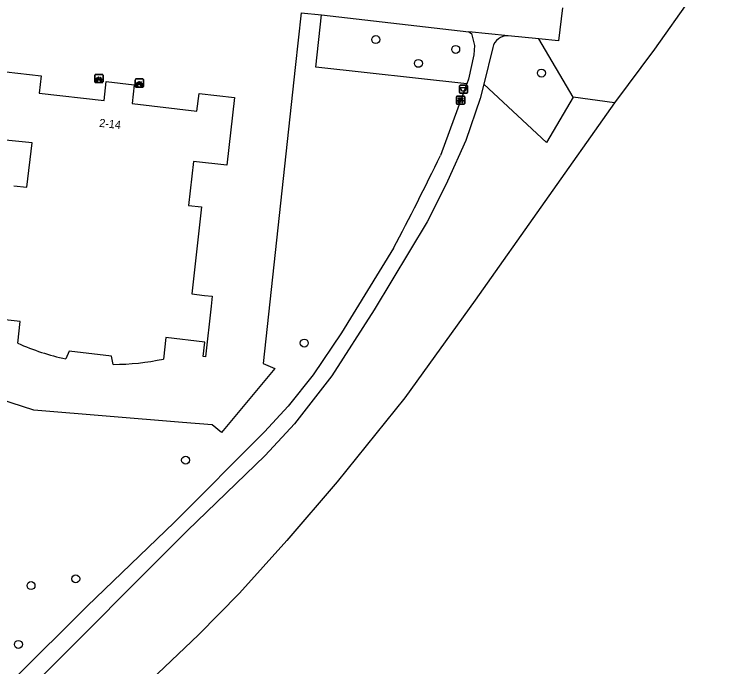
# Model space of a CAD drawing. Extents: x 161928 to 163055, y 386475 to 387428.
# Drawn here: x 162762.7 to 162850.4, y 387002.4 to 387082.9 of the extents above; entities that cross this region are included whole.
import ezdxf

# ---------------------------------------------------------------- set-up
doc = ezdxf.new("R2010")
doc.units = 0
for name, color, linetype in [('IMGEO_Afvalbak', 7, 'Continuous'), ('IMGEO_Bank', 7, 'Continuous'), ('IMGEO_Boom', 7, 'Continuous'), ('IMGEO_Fietsenrek', 7, 'Continuous'), ('IMGEO_Groenvoorziening', 7, 'Continuous'), ('IMGEO_Meer_plas_ven_vijver', 7, 'Continuous'), ('IMGEO_Pand', 7, 'Continuous'), ('IMGEO_Pand_nummerreeks', 7, 'Continuous'), ('IMGEO_Voetpad_halfverhard', 7, 'Continuous'), ('IMGEO_Voetpad_open', 7, 'Continuous')]:
    doc.layers.add(name, color=color, linetype=linetype)

msp = doc.modelspace()

# ---------------------------------------------------------------- linework, layer by layer
at = {"layer": 'IMGEO_Afvalbak'}
for p, q in [((162817.634, 387073.29), (162817.634, 387074.09)), ((162817.634, 387074.09), (162817.634, 387073.29)), ((162817.734, 387074.19), (162818.524, 387074.19)), ((162818.524, 387074.19), (162817.734, 387074.19)), ((162818.624, 387074.09), (162818.624, 387073.29)), ((162818.624, 387073.29), (162818.624, 387074.09)), ((162818.524, 387073.19), (162817.734, 387073.19)), ((162817.734, 387073.19), (162818.524, 387073.19))]:
    msp.add_line(p, q, dxfattribs=at)
msp.add_lwpolyline([(162817.777, 387073.904), (162818.481, 387073.904), (162818.332, 387073.434), (162817.926, 387073.434), (162817.777, 387073.904)], dxfattribs=at)
for centre, start, end in [((162817.734, 387074.09), 90, 180), ((162817.734, 387074.09), 90, 180), ((162818.524, 387074.09), 0, 90), ((162818.524, 387074.09), 360, 90), ((162817.734, 387073.29), 180, 270), ((162817.734, 387073.29), 180, 270), ((162818.524, 387073.29), 270, 0), ((162818.524, 387073.29), 270, 0)]:
    msp.add_arc(centre, 0.1, start, end, dxfattribs=at)
at = {"layer": 'IMGEO_Bank'}
for p, q in [((162817.276, 387071.914), (162817.276, 387072.755)), ((162817.276, 387072.755), (162817.276, 387071.914)), ((162817.351, 387072.839), (162818.192, 387072.839)), ((162818.192, 387072.839), (162817.351, 387072.839)), ((162818.276, 387072.764), (162818.276, 387071.923)), ((162818.276, 387071.923), (162818.276, 387072.764)), ((162817.973, 387072.237), (162817.58, 387072.237)), ((162817.585, 387072.345), (162817.585, 387072.451)), ((162817.629, 387072.451), (162817.629, 387072.345)), ((162817.917, 387072.457), (162817.635, 387072.457)), ((162817.635, 387072.339), (162817.917, 387072.339)), ((162817.923, 387072.345), (162817.923, 387072.451)), ((162817.967, 387072.451), (162817.967, 387072.345)), ((162818.201, 387071.839), (162817.36, 387071.839)), ((162817.36, 387071.839), (162818.201, 387071.839))]:
    msp.add_line(p, q, dxfattribs=at)
for points in [[(162817.523, 387072.237), (162817.381, 387072.237), (162817.493, 387072.339), (162817.579, 387072.339)], [(162817.579, 387072.457), (162817.493, 387072.457), (162817.493, 387072.618), (162818.056, 387072.618), (162818.056, 387072.457), (162817.973, 387072.457)], [(162817.573, 387072.23), (162817.573, 387072.023), (162817.53, 387072.023), (162817.53, 387072.23)], [(162817.973, 387072.339), (162818.056, 387072.339), (162818.168, 387072.237), (162818.029, 387072.237)], [(162818.023, 387072.23), (162818.023, 387072.023), (162817.979, 387072.023), (162817.979, 387072.23)]]:
    msp.add_lwpolyline(points, dxfattribs=at)
for centre, radius, start, end in [((162817.354, 387072.761), 0.0779, 92.4484, 184.28452), ((162817.354, 387072.761), 0.0779, 92.4484, 184.28452), ((162818.198, 387072.761), 0.0779, 2.4484, 94.28452), ((162818.198, 387072.761), 0.0779, 2.4484, 94.28452), ((162817.354, 387071.917), 0.0779, 182.4484, 274.28452), ((162817.354, 387071.917), 0.0779, 182.4484, 274.28452), ((162817.523, 387072.23), 0.00671, 2.89567, 87.10433), ((162817.58, 387072.23), 0.00671, 92.89567, 177.10433), ((162817.578, 387072.45), 0.00671, 2.89567, 87.10433), ((162817.578, 387072.346), 0.00671, 272.89567, 357.10433), ((162817.635, 387072.45), 0.00671, 92.89567, 177.10433), ((162817.635, 387072.346), 0.00671, 182.89567, 267.10433), ((162817.917, 387072.45), 0.00671, 2.89567, 87.10433), ((162817.917, 387072.346), 0.00671, 272.89567, 357.10433), ((162817.974, 387072.45), 0.00671, 92.89567, 177.10433), ((162817.974, 387072.346), 0.00671, 182.89567, 267.10433), ((162817.972, 387072.23), 0.00671, 2.89567, 87.10433), ((162818.029, 387072.23), 0.00671, 92.89567, 177.10433), ((162818.198, 387071.917), 0.0779, 272.4484, 4.28452), ((162818.198, 387071.917), 0.0779, 272.4484, 4.28452)]:
    msp.add_arc(centre, radius, start, end, dxfattribs=at)
at = {"layer": 'IMGEO_Boom'}
for centre in [(162807.311, 387079.811), (162817.167, 387078.595), (162812.563, 387076.877), (162827.747, 387075.672), (162798.488, 387042.367), (162783.844, 387027.926), (162770.301, 387013.287), (162764.779, 387012.455), (162763.229, 387005.199)]:
    msp.add_circle(centre, 0.489, dxfattribs=at)
at = {"layer": 'IMGEO_Fietsenrek'}
for p, q in [((162772.659, 387074.581), (162772.659, 387075.422)), ((162772.659, 387075.422), (162772.659, 387074.581)), ((162772.734, 387075.506), (162773.575, 387075.506)), ((162773.575, 387075.506), (162772.734, 387075.506)), ((162773.659, 387075.431), (162773.659, 387074.59)), ((162773.659, 387074.59), (162773.659, 387075.431)), ((162773.584, 387074.506), (162772.743, 387074.506)), ((162772.743, 387074.506), (162773.584, 387074.506)), ((162772.786, 387074.59), (162772.825, 387074.75)), ((162772.82, 387074.59), (162772.786, 387074.59)), ((162772.855, 387074.738), (162772.82, 387074.59)), ((162772.897, 387074.762), (162772.896, 387074.766)), ((162772.938, 387074.59), (162772.904, 387074.732)), ((162772.928, 387074.773), (162772.929, 387074.766)), ((162772.936, 387074.736), (162772.971, 387074.59)), ((162772.971, 387074.59), (162772.938, 387074.59)), ((162773.346, 387075.055), (162773.382, 387074.96)), ((162777.647, 387074.023), (162777.647, 387074.864)), ((162777.647, 387074.864), (162777.647, 387074.023)), ((162777.722, 387074.948), (162778.563, 387074.948)), ((162778.563, 387074.948), (162777.722, 387074.948)), ((162778.647, 387074.873), (162778.647, 387074.032)), ((162778.647, 387074.032), (162778.647, 387074.873)), ((162778.572, 387073.948), (162777.731, 387073.948)), ((162777.731, 387073.948), (162778.572, 387073.948)), ((162777.774, 387074.032), (162777.813, 387074.192)), ((162777.808, 387074.032), (162777.774, 387074.032)), ((162777.843, 387074.18), (162777.808, 387074.032)), ((162777.885, 387074.204), (162777.884, 387074.208)), ((162777.926, 387074.032), (162777.892, 387074.174)), ((162777.916, 387074.215), (162777.917, 387074.208)), ((162777.924, 387074.178), (162777.959, 387074.032)), ((162777.959, 387074.032), (162777.926, 387074.032)), ((162778.334, 387074.497), (162778.37, 387074.402))]:
    msp.add_line(p, q, dxfattribs=at)
for points in [[(162772.993, 387074.98), (162772.941, 387074.89), (162772.901, 387074.865), (162772.902, 387074.912), (162772.957, 387075.006)], [(162772.972, 387075.032), (162773.067, 387075.196), (162773.153, 387075.182), (162773.155, 387075.173), (162773.099, 387075.162), (162773.072, 387075.117), (162773.328, 387075.076)], [(162773.268, 387074.788), (162773.218, 387074.788), (162773.027, 387075.039), (162773.008, 387075.007)], [(162773.315, 387075.051), (162773.058, 387075.092), (162773.041, 387075.063), (162773.208, 387074.843), (162773.315, 387075.051)], [(162773.363, 387074.953), (162773.333, 387075.03), (162773.224, 387074.812), (162773.267, 387074.812)], [(162773.297, 387074.812), (162773.417, 387074.811), (162773.373, 387074.925)], [(162773.393, 387074.932), (162773.448, 387074.787), (162773.298, 387074.787)], [(162773.328, 387075.076), (162773.353, 387075.125), (162773.347, 387075.129), (162773.324, 387075.133), (162773.312, 387075.14), (162773.311, 387075.143), (162773.313, 387075.148), (162773.408, 387075.133), (162773.41, 387075.123), (162773.4, 387075.11), (162773.388, 387075.104), (162773.374, 387075.11), (162773.346, 387075.055)], [(162777.96, 387074.474), (162778.055, 387074.638), (162778.141, 387074.624), (162778.143, 387074.615), (162778.087, 387074.604), (162778.06, 387074.559), (162778.316, 387074.518)], [(162778.303, 387074.493), (162778.046, 387074.534), (162778.029, 387074.505), (162778.196, 387074.285), (162778.303, 387074.493)], [(162778.316, 387074.518), (162778.341, 387074.567), (162778.335, 387074.571), (162778.312, 387074.575), (162778.3, 387074.582), (162778.299, 387074.585), (162778.301, 387074.59), (162778.396, 387074.575), (162778.398, 387074.565), (162778.388, 387074.552), (162778.376, 387074.546), (162778.362, 387074.552), (162778.334, 387074.497)], [(162777.981, 387074.422), (162777.929, 387074.332), (162777.889, 387074.307), (162777.89, 387074.354), (162777.945, 387074.448)], [(162778.256, 387074.23), (162778.206, 387074.23), (162778.015, 387074.481), (162777.996, 387074.449)], [(162778.351, 387074.395), (162778.321, 387074.472), (162778.212, 387074.254), (162778.255, 387074.254)], [(162778.285, 387074.254), (162778.405, 387074.253), (162778.361, 387074.367)], [(162778.381, 387074.374), (162778.436, 387074.229), (162778.286, 387074.229)]]:
    msp.add_lwpolyline(points, dxfattribs=at)
for centre, radius, start, end in [((162772.737, 387075.428), 0.0779, 92.4484, 184.28452), ((162772.737, 387075.428), 0.0779, 92.4484, 184.28452), ((162773.581, 387075.428), 0.0779, 2.4484, 94.28452), ((162773.581, 387075.428), 0.0779, 2.4484, 94.28452), ((162772.737, 387074.584), 0.0779, 182.4484, 274.28452), ((162772.737, 387074.584), 0.0779, 182.4484, 274.28452), ((162772.899, 387074.891), 0.159, 62.67661, 242.13685), ((162772.899, 387074.891), 0.129, 63.31916, 238.90302), ((162772.879, 387074.762), 0.0499, 12.8025, 158.69338), ((162772.899, 387074.891), 0.159, 253.99666, 271.78671), ((162772.879, 387074.762), 0.0174, 12.8025, 163.45023), ((162772.899, 387074.891), 0.129, 253.41502, 269.02044), ((162772.899, 387074.891), 0.129, 283.60429, 43.43025), ((162772.899, 387074.891), 0.159, 283.5766, 46.60424), ((162773.426, 387074.807), 0.159, 113.3408, 178.32165), ((162773.426, 387074.807), 0.159, 187.0065, 105.77075), ((162773.426, 387074.807), 0.129, 113.92302, 177.95563), ((162773.426, 387074.807), 0.129, 188.67146, 104.58832), ((162773.581, 387074.584), 0.0779, 272.4484, 4.28452), ((162773.581, 387074.584), 0.0779, 272.4484, 4.28452), ((162777.725, 387074.87), 0.0779, 92.4484, 184.28452), ((162777.725, 387074.87), 0.0779, 92.4484, 184.28452), ((162778.569, 387074.87), 0.0779, 2.4484, 94.28452), ((162778.569, 387074.87), 0.0779, 2.4484, 94.28452), ((162777.725, 387074.026), 0.0779, 182.4484, 274.28452), ((162777.725, 387074.026), 0.0779, 182.4484, 274.28452), ((162777.887, 387074.333), 0.159, 62.67661, 242.13685), ((162777.887, 387074.333), 0.129, 63.31916, 238.90302), ((162777.867, 387074.204), 0.0499, 12.8025, 158.69338), ((162777.887, 387074.333), 0.159, 253.99666, 271.78671), ((162777.867, 387074.204), 0.0174, 12.8025, 163.45023), ((162777.887, 387074.333), 0.129, 253.41502, 269.02044), ((162777.887, 387074.333), 0.129, 283.60429, 43.43025), ((162777.887, 387074.333), 0.159, 283.5766, 46.60424), ((162778.414, 387074.249), 0.159, 113.3408, 178.32165), ((162778.414, 387074.249), 0.159, 187.0065, 105.77075), ((162778.414, 387074.249), 0.129, 113.92302, 177.95563), ((162778.414, 387074.249), 0.129, 188.67146, 104.58832), ((162778.569, 387074.026), 0.0779, 272.4484, 4.28452), ((162778.569, 387074.026), 0.0779, 272.4484, 4.28452)]:
    msp.add_arc(centre, radius, start, end, dxfattribs=at)
at = {"layer": 'IMGEO_Groenvoorziening'}
for points in [[(162798.111, 387083.112), (162797.378, 387076.371), (162793.403, 387039.835), (162794.847, 387039.225), (162788.283, 387031.326), (162787.129, 387032.285), (162783.462, 387032.587), (162765.128, 387034.098), (162752.769, 387038.09), (162753.097, 387040.852), (162754.399, 387051.81)], [(162818.536, 387074.37), (162799.897, 387076.415), (162800.596, 387082.842)], [(162831.655, 387072.721), (162827.43, 387079.9)], [(162831.655, 387072.721), (162828.362, 387067.103), (162820.657, 387074.3)], [(162836.77, 387071.986), (162831.655, 387072.721)]]:
    msp.add_lwpolyline(points, dxfattribs=at)
at = {"layer": 'IMGEO_Meer_plas_ven_vijver'}
for points in [[(162850.362, 387090.957), (162846.172, 387085), (162841.677, 387078.611), (162836.77, 387071.986)], [(162836.77, 387071.986), (162819.577, 387047.644), (162810.913, 387035.635), (162802.565, 387025.258), (162796.356, 387018.029), (162790.483, 387011.532), (162785.423, 387006.365), (162778.747, 387000.003)]]:
    msp.add_lwpolyline(points, dxfattribs=at)
at = {"layer": 'IMGEO_Pand'}
for points in [[(162761.698, 387075.839), (162766.012, 387075.349), (162765.765, 387073.218), (162773.787, 387072.284), (162774.066, 387074.618), (162777.521, 387074.213), (162777.261, 387071.914), (162785.245, 387070.965), (162785.528, 387073.157), (162789.875, 387072.659), (162788.944, 387064.297), (162784.812, 387064.762), (162784.225, 387059.342), (162785.806, 387059.157), (162784.624, 387048.427), (162786.165, 387048.255), (162787.139, 387048.147), (162787.006, 387046.939), (162786.32, 387040.687), (162786.018, 387040.719), (162786.206, 387042.471), (162781.422, 387043.054), (162781.117, 387040.392)], [(162762.668, 387061.788), (162764.282, 387061.6), (162764.904, 387067.053), (162760.769, 387067.488)], [(162763.157, 387042.366), (162763.443, 387045.028), (162758.635, 387045.563)], [(162774.894, 387039.746), (162774.703, 387040.755), (162769.485, 387041.379), (162769.066, 387040.436)]]:
    msp.add_lwpolyline(points, dxfattribs=at)
for centre, radius, start, end in [((162774.224, 387066.239), 26.314, 245.12848, 258.69533), ((162774.813, 387070.819), 31.073, 270.14864, 281.70448)]:
    msp.add_arc(centre, radius, start, end, dxfattribs=at)
at = {"layer": 'IMGEO_Voetpad_halfverhard'}
for points in [[(162818.79, 387080.779), (162819.119, 387080.547), (162819.474, 387079.059), (162819.409, 387077.921), (162818.752, 387074.923), (162818.536, 387074.37)], [(162821.754, 387078.826), (162820.657, 387074.3)], [(162820.657, 387074.3), (162820.174, 387072.554), (162818.397, 387067.362), (162816.164, 387062.349), (162813.925, 387057.865), (162813.631, 387057.321), (162807.092, 387046.491), (162801.899, 387038.328), (162797.297, 387032.426), (162793.667, 387028.499), (162784.047, 387019.222), (162764.875, 387000.002), (162732.493, 386967.738)], [(162818.536, 387074.37), (162818.5, 387074.278), (162815.275, 387065.51)], [(162809.51, 387054.063), (162803.095, 387043.649), (162799.565, 387038.456), (162796.492, 387034.581), (162793.561, 387031.419), (162782.428, 387020.251), (162771.704, 387009.933), (162762.672, 387000.932)]]:
    msp.add_lwpolyline(points, dxfattribs=at)
for centre, radius, start, end in [((162823.517, 387078.483), 1.796, 85.51238, 168.9939), ((162499.106, 387217.566), 350.833, 332.22238, 334.31565)]:
    msp.add_arc(centre, radius, start, end, dxfattribs=at)
at = {"layer": 'IMGEO_Voetpad_open'}
for points in [[(162830.325, 387083.716), (162829.866, 387079.658), (162827.43, 387079.9)], [(162798.111, 387083.112), (162800.596, 387082.842)], [(162800.596, 387082.842), (162818.79, 387080.779)], [(162823.658, 387080.274), (162818.79, 387080.779)], [(162827.43, 387079.9), (162823.658, 387080.274)]]:
    msp.add_lwpolyline(points, dxfattribs=at)

# ---------------------------------------------------------------- texts
at = {"layer": 'IMGEO_Pand_nummerreeks'}
msp.add_text('2-14', height=1, rotation=353.9206, dxfattribs=at).set_placement((162773.154, 387069.053))

doc.saveas('drawing.dxf')
